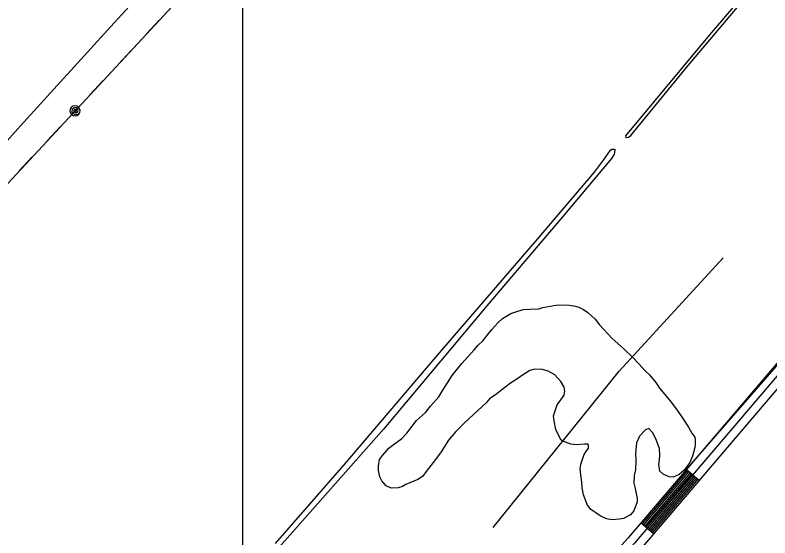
# Model space of a CAD drawing. Extents: x 3281947 to 3319794, y 715894 to 741249.
# Drawn here: x 3290925 to 3292272, y 727452 to 728386 of the extents above; entities that cross this region are included whole.
import ezdxf

# ---------------------------------------------------------------- set-up
doc = ezdxf.new("R2010")
doc.units = 0
for name, color, linetype in [('V-GRID-MAJR', 7, 'Continuous'), ('V-ROAD-CNTR', 7, 'Continuous'), ('V-SITE-VEGE', 7, 'Continuous'), ('V-TOPO-SHOR', 7, 'Continuous'), ('V-UTIL-LINE', 7, 'Continuous')]:
    doc.layers.add(name, color=color, linetype=linetype)

msp = doc.modelspace()

# ---------------------------------------------------------------- linework, layer by layer
at = {"layer": 'V-GRID-MAJR'}
msp.add_spline([(3291333.3, 721274), (3291331.5, 727333.8), (3291329.7, 733395.6), (3291328, 739457.3), (3291328, 739459.2)], degree=3, dxfattribs=at)
at = {"layer": 'V-ROAD-CNTR'}
for p, q in [((3292145.9, 727555.1), (3292123.1, 727574.5)), ((3292064.9, 727459.9), (3292042, 727479.4))]:
    msp.add_line(p, q, dxfattribs=at)
for points in [[(3293777.5, 729516.4), (3293773, 729512), (3293742.9, 729474.3), (3293704.5, 729418.5), (3293583.4, 729272), (3293388.3, 729044.3), (3292894.9, 728470.7), (3292287.6, 727767.5), (3292019.4, 727452.8), (3291787.8, 727196.4), (3291291.8, 726628.4), (3291087.1, 726395.9), (3291056.7, 726351.6), (3291030.4, 726299.1)], [(3293787.9, 729505.6), (3293784.1, 729501.9), (3293755, 729465.3), (3293716.5, 729409.4), (3293594.9, 729262.4), (3293399.7, 729034.5), (3292906.3, 728460.9), (3292298.9, 727757.8), (3292030.7, 727442.9), (3291799, 727186.5), (3291303.1, 726618.5), (3291098.9, 726386.7), (3291069.7, 726343.9), (3291043.8, 726292.4)], [(3293798.3, 729494.7), (3293795.2, 729491.8), (3293767.1, 729456.4), (3293728.5, 729400.4), (3293606.3, 729252.7), (3293411.1, 729024.8), (3292917.6, 728451.1), (3292310.3, 727748), (3292041.9, 727433), (3291810.2, 727176.5), (3291314.3, 726608.6), (3291110.8, 726377.5), (3291082.7, 726336.3), (3291057.3, 726285.7)], [(3292125.4, 727572.6), (3292044.3, 727477.5)], [(3292127.7, 727570.7), (3292046.6, 727475.5)], [(3292130, 727568.7), (3292048.9, 727473.6)], [(3292132.2, 727566.8), (3292051.2, 727471.6)], [(3292134.5, 727564.8), (3292053.5, 727469.7)], [(3292136.8, 727562.9), (3292055.7, 727467.7)], [(3292139.1, 727560.9), (3292058, 727465.8)], [(3292141.4, 727559), (3292060.3, 727463.8)], [(3292143.7, 727557), (3292062.6, 727461.9)]]:
    msp.add_lwpolyline(points, dxfattribs=at)
at = {"layer": 'V-SITE-VEGE'}
for points in [[(3292035.3, 727522.5), (3292035.3, 727516.6), (3292029.6, 727500.8), (3292023.6, 727493.7), (3292011, 727487.2), (3292003.8, 727485.6), (3291990.4, 727484.5), (3291980.8, 727486.3), (3291969.5, 727491.9), (3291963.7, 727495.8), (3291952.5, 727503.4), (3291946.3, 727512.3), (3291939.4, 727529.6), (3291937, 727541.8), (3291936.7, 727551.9), (3291934.8, 727564.9), (3291933.7, 727576.3), (3291934.6, 727583.4), (3291937.2, 727591.3), (3291941.1, 727601.3), (3291944.1, 727606.3), (3291948.4, 727612.6), (3291948.5, 727616.8), (3291948.1, 727619.7), (3291941.4, 727619.8), (3291926.7, 727618.7), (3291917, 727619.7), (3291902.9, 727625.3), (3291899.9, 727627), (3291894.2, 727637.2), (3291890.1, 727646), (3291887, 727661.6), (3291886.2, 727670.4), (3291888.9, 727679.2), (3291892.8, 727690), (3291896.2, 727695), (3291902.2, 727702.9), (3291905.2, 727707.5), (3291906.5, 727714.6), (3291905.4, 727721.3), (3291899.2, 727731.5), (3291893.8, 727737.8), (3291888.4, 727743.8), (3291876.4, 727750.2), (3291866.3, 727753.3), (3291852.1, 727753.5), (3291843.7, 727751.1), (3291831, 727742.9), (3291820.8, 727735.9), (3291809.4, 727728.5), (3291793.7, 727716.9), (3291784.8, 727709.9), (3291771.7, 727700.8), (3291766.1, 727693.4), (3291727.5, 727658.2), (3291711.8, 727642.5), (3291698.6, 727626.7), (3291685.7, 727605.9), (3291675.5, 727592.6), (3291662.7, 727576.4), (3291656.7, 727568.5), (3291652, 727561.9), (3291644, 727556.5), (3291622.5, 727547.6), (3291616.6, 727543.9), (3291609, 727541.9), (3291596.4, 727541.2), (3291587.6, 727545.1), (3291579.4, 727554.4), (3291576.1, 727561.2), (3291573.7, 727572.9), (3291573.4, 727580.5), (3291575.2, 727592.6), (3291580.8, 727599.7), (3291585, 727604.3), (3291592.3, 727612.5), (3291599.9, 727618.7), (3291615.6, 727629.9), (3291624.5, 727639.4), (3291641.6, 727661.8), (3291657.7, 727676.3), (3291666.7, 727687.5), (3291681.1, 727704.5), (3291688.8, 727716.2), (3291697, 727729.1), (3291705.1, 727742.4), (3291714.5, 727754.4), (3291722.2, 727764), (3291744.3, 727788), (3291751.5, 727796.3), (3291760, 727804.2), (3291768.6, 727815.4), (3291775.8, 727824.5), (3291786.5, 727836.6), (3291794.9, 727844.4), (3291809.7, 727853), (3291819, 727856.3), (3291832.1, 727859.9), (3291843.4, 727861), (3291859.8, 727861.6), (3291866.9, 727863.6)], [(3291866.9, 727863.6), (3291873.6, 727865.2), (3291886.7, 727867.6), (3291895.1, 727868.3), (3291914.4, 727868), (3291925.3, 727866.2), (3291931.1, 727864.5), (3291939.4, 727860.2), (3291947.3, 727854.6), (3291960.6, 727842.7), (3291968, 727833), (3291990.4, 727809.2), (3292006.1, 727794.7), (3292011.5, 727790), (3292027.7, 727774.3), (3292038.4, 727763.2), (3292050, 727750.9), (3292057.5, 727743.7), (3292068.6, 727729.7), (3292075.2, 727719.6), (3292088, 727704.7), (3292096.3, 727694.5), (3292108.2, 727678.9), (3292116.1, 727667.4), (3292127.2, 727650.1), (3292133.3, 727639.5), (3292138.3, 727632.3), (3292139, 727626.9), (3292138.9, 727619.7), (3292138.4, 727613.9), (3292134.5, 727598.4), (3292129.3, 727587.2), (3292119, 727573), (3292110.6, 727565.6), (3292099.6, 727561.1), (3292092.5, 727561.6), (3292081.6, 727566.4), (3292076.2, 727571.5), (3292073.9, 727583.3), (3292075.2, 727592), (3292075.8, 727600.8), (3292075.1, 727611.8), (3292069, 727629), (3292062.9, 727640.4), (3292056.2, 727647.7), (3292050.3, 727645.6), (3292039.7, 727634), (3292034.5, 727622.4), (3292032.6, 727603.1), (3292033.3, 727591.3), (3292032.2, 727574.1), (3292030.4, 727564.1), (3292029.8, 727549.9), (3292031.8, 727540.6), (3292035.3, 727522.5)]]:
    msp.add_lwpolyline(points, dxfattribs=at)
at = {"layer": 'V-TOPO-SHOR'}
msp.add_line((3292123.2, 727574), (3292352.9, 727838.1), dxfattribs=at)
for points in [[(3289770.8, 726923.6), (3289976.6, 727147.2), (3290203.7, 727396.8), (3290419.3, 727633.4), (3290631.1, 727851.6), (3290762.8, 727995.9), (3290934.6, 728187.9), (3291101.7, 728371.8), (3291217.1, 728497.9), (3291403.1, 728702.4), (3291601.7, 728917.9), (3291664.4, 728987.9), (3291757.4, 729093.8), (3291810.7, 729151.1), (3292045.5, 729402.4), (3292094.1, 729451.9)], [(3292274.3, 728479), (3292164.7, 728350.5), (3292014.4, 728170.3), (3292015, 728167.4), (3292016.7, 728167), (3292019.9, 728167.6), (3292024.1, 728170.9), (3292126.6, 728295.9), (3292269.9, 728465.7), (3292273, 728468.7)], [(3291389.9, 727442.2), (3291512.2, 727582.6), (3291686.5, 727787.5), (3291857.5, 727985.6), (3291959.1, 728105.6), (3291975.6, 728127), (3291987.6, 728144.8), (3291990.4, 728146.3), (3291993.3, 728146.7), (3291994.3, 728146.3), (3291995.4, 728145.7), (3291995.1, 728140.3), (3291994.4, 728137.7), (3291992.9, 728134.5), (3291989.6, 728129.6), (3291902.7, 728026.5), (3291767.3, 727866.8), (3291583.2, 727647.3), (3291392.5, 727431.7)], [(3291778.3, 727471.2), (3292003.4, 727749.8), (3292189.1, 727952.2)]]:
    msp.add_lwpolyline(points, dxfattribs=at)
at = {"layer": 'V-UTIL-LINE'}
for points in [[(3287080.2, 721275.6), (3287125.4, 721749.4), (3287157.3, 722231.2), (3287186.6, 722748.9), (3287600.6, 723188.2), (3288021, 723645.4), (3288439.9, 724099.9), (3288853.3, 724564.2), (3289274.8, 725005.1), (3289696, 725470.1), (3289037.8, 725791.2), (3289284, 726324.1), (3290062.5, 727162.4), (3290458.6, 727598.5), (3290857.5, 728027.3), (3291251.9, 728452), (3291653.6, 728887), (3292064.5, 729313.5), (3291931.6, 729942.8)], [(3291182.2, 728376.9), (3291159.1, 728352)], [(3291131.8, 728322.7), (3291108.7, 728297.8)], [(3291081.5, 728268.5), (3291058.3, 728243.6)], [(3291031.8, 728215), (3291034.6, 728214.6), (3291033.6, 728216.7), (3291030.9, 728217), (3291029.1, 728214.6), (3291031.5, 728212.2), (3291036.2, 728212.3), (3291037.5, 728216.3), (3291035, 728220.4), (3291030.4, 728220.5), (3291026.7, 728218), (3291026.4, 728213.2), (3291030.2, 728209.2), (3291038.4, 728208.9), (3291040.2, 728211.9), (3291040.8, 728215.3), (3291040, 728218.7), (3291037.9, 728221.6), (3291034.9, 728223.4), (3291031.5, 728224), (3291028, 728223.2), (3291025.2, 728221.1), (3291023.4, 728218.1), (3291022.8, 728214.7), (3291023.6, 728211.2), (3291025.7, 728208.4), (3291028.7, 728206.6), (3291032.1, 728206), (3291035.5, 728206.8), (3291038.4, 728208.9)], [(3291005.3, 728186.4), (3290982.1, 728161.5)], [(3290954.9, 728132.2), (3290931.8, 728107.3)]]:
    msp.add_lwpolyline(points, dxfattribs=at)

doc.saveas('drawing.dxf')
